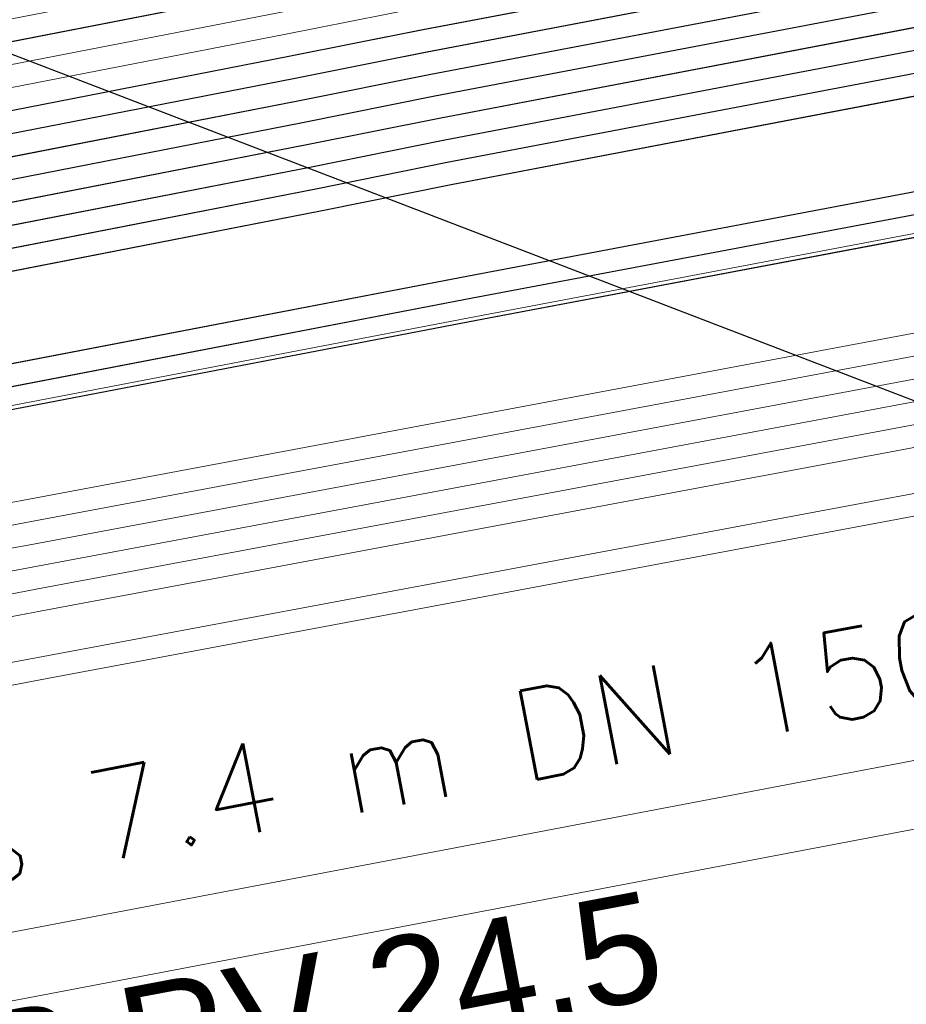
# Model space of a CAD drawing. Header units: metres. Extents: x -502 to 161, y -108 to 174.
# Tile 347 of 656: x -151.29 to -149.32, y -34.17 to -31.98. Entities that reach past the tile are written whole.
import ezdxf

# ---------------------------------------------------------------- set-up
doc = ezdxf.new("R2010")
doc.units = ezdxf.units.M
doc.header["$LTSCALE"] = 0.1
for name, color, linetype in [('BRI31-005.05-5p02-Koordinierung Lageplan 4. BA ZOB West 2022-06-15', 7, 'Continuous'), ('BRI31-005.06-5f07-Koordinierung Lageplan 4. BA ZOB Fernbusbahnh', 7, 'Continuous'), ('BRI32-005.02-5f05-Koordinierung Schemaplan 4 BA ZOB Teilbereich', 7, 'Continuous'), ('BRI32-005.03-5f06-Koordinierung Schemaplan 4 BA ZOB Teilbereich 2 Ost - Bahnhofsallee 2023-01-21', 7, 'Continuous')]:
    doc.layers.add(name, color=color, linetype=linetype)
doc.styles.add('Arial', font='arial.ttf')
doc.styles.add('Txt', font='txt_____.ttf')

msp = doc.modelspace()

# ---------------------------------------------------------------- linework, layer by layer
at = {"layer": 'BRI31-005.05-5p02-Koordinierung Lageplan 4. BA ZOB West 2022-06-15', "color": 1, "linetype": 'Continuous', "lineweight": 25, "true_color": 0xff0000, "transparency": 33554687}
msp.add_line((-147.7841, -33.414), (-152.1884, -31.7222), dxfattribs=at)
at = {"layer": 'BRI31-005.05-5p02-Koordinierung Lageplan 4. BA ZOB West 2022-06-15', "color": 250, "linetype": 'Continuous', "lineweight": 25, "true_color": 0x333333, "transparency": 33554687, "flags": 128}
for points in [[(-179.1357, -29.7394), (-178.2047, -29.9074), (-176.5237, -30.3244), (-174.8367, -30.8434), (-162.8247, -32.5154), (-157.1227, -33.4214), (-150.6707, -32.1644), (-150.3757, -32.1054), (-126.7397, -27.5954), (-121.8107, -26.6854), (-104.5117, -23.3154), (-93.6067, -21.1744), (-88.8337, -20.4444), (-81.6527, -19.0944), (-75.3827, -18.1294), (-69.6317, -17.1894), (-64.2647, -16.2324), (-63.2977, -15.6984), (-62.6077, -15.0894), (-62.1947, -14.8414), (-59.6597, -14.3864), (-59.3767, -14.3364), (-55.6447, -13.7064)], [(-55.6367, -13.7554), (-59.3687, -14.3854), (-59.6507, -14.4354), (-62.1767, -14.8894), (-62.5777, -15.1304), (-63.2687, -15.7394), (-64.2477, -16.2804), (-69.6237, -17.2384), (-75.3737, -18.1784), (-81.6437, -19.1434), (-88.8257, -20.4934), (-93.5977, -21.2234), (-104.5017, -23.3644), (-121.8007, -26.7344), (-126.7307, -27.6444), (-150.3667, -32.1544), (-150.6607, -32.2134), (-157.1217, -33.4724), (-162.8317, -32.5644), (-174.8437, -30.8934), (-176.5357, -30.3734), (-178.2147, -29.9564), (-179.1357, -29.7904)], [(-55.6287, -13.8044), (-59.3607, -14.4344), (-59.6427, -14.4844), (-62.1587, -14.9374), (-62.5477, -15.1714), (-63.2397, -15.7804), (-64.2307, -16.3284), (-69.6157, -17.2874), (-75.3647, -18.2274), (-81.6347, -19.1924), (-88.8177, -20.5424), (-93.5887, -21.2724), (-104.4917, -23.4134), (-121.7907, -26.7834), (-126.7217, -27.6934), (-150.3577, -32.2034), (-150.6507, -32.2624), (-157.1207, -33.5234), (-162.8387, -32.6134), (-174.8507, -30.9434), (-176.5477, -30.4224), (-178.2247, -30.0054), (-179.1357, -29.8414)], [(-55.6207, -13.8534), (-59.3527, -14.4834), (-59.6277, -14.5324), (-62.1407, -14.9854), (-62.5177, -15.2124), (-63.2107, -15.8214), (-64.2137, -16.3764), (-69.6077, -17.3364), (-75.3557, -18.2764), (-81.6257, -19.2414), (-88.8097, -20.5914), (-93.5797, -21.3214), (-104.4817, -23.4624), (-121.7807, -26.8324), (-126.7127, -27.7424), (-150.3487, -32.2524), (-150.6407, -32.3114), (-157.1197, -33.5744), (-162.8457, -32.6624), (-174.8577, -30.9934), (-176.5597, -30.4714), (-178.2347, -30.0544), (-179.1357, -29.8924)], [(-55.6127, -13.9024), (-59.3447, -14.5324), (-59.6247, -14.5824), (-62.1227, -15.0334), (-62.4877, -15.2534), (-63.1817, -15.8624), (-64.1967, -16.4244), (-69.5997, -17.3854), (-75.3467, -18.3254), (-81.6167, -19.2904), (-88.8017, -20.6404), (-93.5707, -21.3704), (-104.4717, -23.5114), (-121.7707, -26.8814), (-126.7037, -27.7914), (-150.3397, -32.3014), (-150.6307, -32.3604), (-157.1187, -33.6254), (-162.8527, -32.7114), (-174.8647, -31.0434), (-176.5717, -30.5204), (-178.2447, -30.1034), (-179.1357, -29.9434)], [(-55.6047, -13.9514), (-59.3367, -14.5814), (-62.1047, -15.0814), (-62.4577, -15.2944), (-63.1527, -15.9034), (-64.1797, -16.4724), (-69.5917, -17.4344), (-75.3377, -18.3744), (-81.6077, -19.3394), (-88.7937, -20.6894), (-93.5617, -21.4194), (-104.4617, -23.5604), (-121.7607, -26.9304), (-126.6947, -27.8404), (-150.3307, -32.3504), (-150.6207, -32.4094), (-157.1177, -33.6764), (-162.8597, -32.7604), (-174.8717, -31.0934), (-176.5837, -30.5694), (-178.2547, -30.1524), (-179.1357, -29.9944)], [(-56.5667, -14.3244), (-56.9487, -14.6244), (-57.8377, -15.3484), (-58.3257, -15.4954), (-59.9937, -15.7044), (-61.6697, -15.9144), (-63.7887, -16.4534), (-69.5837, -17.4834), (-75.3287, -18.4234), (-81.5687, -19.5644), (-84.6457, -20.1594), (-93.6297, -21.6994), (-104.3877, -23.8594), (-121.7187, -27.1554), (-122.6217, -27.3224), (-126.1537, -27.9814), (-137.6357, -30.1594), (-150.2927, -32.5534), (-151.8867, -32.8594), (-157.0417, -33.8394), (-163.2567, -32.9244), (-174.3647, -31.3244), (-178.3997, -30.6854)], [(-56.5467, -14.3734), (-56.9177, -14.6634), (-57.8137, -15.3934), (-58.3107, -15.5434), (-58.9957, -15.6304), (-59.9877, -15.7544), (-61.6607, -15.9634), (-63.7777, -16.5024), (-69.5757, -17.5324), (-75.3197, -18.4724), (-81.5597, -19.6134), (-84.6367, -20.2084), (-93.6207, -21.7484), (-104.3777, -23.9084), (-121.7097, -27.2044), (-122.6127, -27.3714), (-126.1447, -28.0304), (-137.6267, -30.2084), (-150.2837, -32.6024), (-151.8777, -32.9084), (-157.0407, -33.8904), (-163.2637, -32.9734), (-174.3717, -31.3734), (-178.4067, -30.7344)], [(-56.5277, -14.4214), (-56.8867, -14.7024), (-57.7897, -15.4384), (-58.2967, -15.5914), (-58.9897, -15.6804), (-59.9817, -15.8044), (-61.6517, -16.0124), (-63.7667, -16.5514), (-69.5677, -17.5814), (-75.3107, -18.5214), (-81.5507, -19.6624), (-84.6277, -20.2574), (-93.6117, -21.7974), (-104.3677, -23.9574), (-121.7007, -27.2534), (-122.6037, -27.4204), (-126.1357, -28.0794), (-137.6177, -30.2574), (-150.2747, -32.6514), (-151.8687, -32.9574), (-154.1107, -33.3844)], [(-62.5057, -14.9114), (-62.7017, -15.0274), (-63.4007, -15.5204), (-64.2987, -16.1364), (-69.6477, -17.0914), (-75.4007, -18.0314), (-81.6707, -18.9964), (-88.8497, -20.3464), (-93.6247, -21.0764), (-104.5317, -23.2174), (-121.8307, -26.5874), (-126.7577, -27.4974), (-150.3937, -32.0074), (-150.6907, -32.0664), (-157.1247, -33.3194), (-162.8107, -32.4174), (-174.8227, -30.7434), (-176.4997, -30.2264), (-178.1847, -29.8094), (-179.1357, -29.6374)], [(-62.4797, -14.9544), (-62.6747, -15.0694), (-63.3727, -15.5614), (-64.2817, -16.1844), (-69.6397, -17.1404), (-75.3917, -18.0804), (-81.6617, -19.0454), (-88.8417, -20.3954), (-93.6157, -21.1254), (-104.5217, -23.2664), (-121.8207, -26.6364), (-126.7487, -27.5464), (-150.3847, -32.0564), (-150.6807, -32.1154), (-157.1237, -33.3704), (-162.8177, -32.4664), (-174.8297, -30.7934), (-176.5117, -30.2754), (-178.1947, -29.8584), (-179.1357, -29.6884)], [(-93.6587, -20.8804), (-98.9347, -21.7804), (-104.5627, -23.0704), (-121.8607, -26.4404), (-126.7847, -27.3504), (-150.4207, -31.8604), (-150.7207, -31.9194), (-157.1277, -33.1664), (-162.7897, -32.2704), (-174.8017, -30.5934), (-178.1747, -29.7604), (-179.1357, -29.5864)]]:
    msp.add_lwpolyline(points, dxfattribs=at)
at = {"layer": 'BRI31-005.05-5p02-Koordinierung Lageplan 4. BA ZOB West 2022-06-15', "color": 7, "linetype": 'Continuous', "lineweight": 13, "transparency": 33554687, "flags": 128}
for points in [[(-61.4667, -16.5364), (-61.8967, -16.5874), (-64.8047, -17.0724), (-67.0677, -17.3534), (-81.2107, -19.8354), (-82.4137, -20.0454), (-83.9977, -20.3754), (-88.8717, -21.3944), (-93.5607, -22.0544), (-96.7847, -22.7254), (-98.7487, -23.1054), (-104.2927, -24.2564), (-104.8637, -24.3634), (-122.5617, -27.6464), (-126.0927, -28.3114), (-137.5747, -30.4814), (-151.2867, -33.0514), (-152.1117, -33.2054), (-156.9627, -34.1054), (-163.4867, -33.2114), (-174.4007, -31.5814), (-178.4277, -30.8814)], [(-61.4607, -16.5864), (-61.8897, -16.6374), (-64.7977, -17.1214), (-67.0607, -17.4024), (-81.2017, -19.8844), (-82.4047, -20.0944), (-83.9877, -20.4244), (-88.8627, -21.4434), (-93.5517, -22.1034), (-96.7747, -22.7744), (-98.7387, -23.1544), (-104.2827, -24.3054), (-104.8547, -24.4124), (-122.5527, -27.6954), (-126.0837, -28.3604), (-137.5657, -30.5304), (-151.2777, -33.1004), (-152.1027, -33.2544), (-156.9617, -34.1564), (-163.4937, -33.2604), (-174.4077, -31.6304), (-178.4347, -30.9304)], [(-178.4417, -30.9794), (-174.4147, -31.6794), (-163.5007, -33.3094), (-156.9607, -34.2074), (-152.0937, -33.3034), (-151.2687, -33.1494), (-137.5567, -30.5794), (-126.0747, -28.4094), (-122.5437, -27.7444), (-104.8457, -24.4614), (-104.2727, -24.3544), (-98.7287, -23.2034), (-96.7647, -22.8234), (-93.5427, -22.1524), (-88.8537, -21.4924), (-83.9777, -20.4734), (-82.3957, -20.1434), (-81.1927, -19.9334), (-67.0537, -17.4514), (-64.7907, -17.1704), (-61.8827, -16.6874), (-61.4547, -16.6364)], [(-61.4487, -16.6864), (-61.8757, -16.7374), (-64.7837, -17.2194), (-67.0467, -17.5004), (-81.1837, -19.9824), (-82.3867, -20.1924), (-83.9677, -20.5224), (-88.8447, -21.5414), (-93.5337, -22.2014), (-96.7547, -22.8724), (-98.7187, -23.2524), (-104.2627, -24.4034), (-104.8367, -24.5104), (-122.5347, -27.7934), (-126.0657, -28.4584), (-137.5477, -30.6284), (-151.2597, -33.1984), (-152.0847, -33.3524), (-156.9597, -34.2584), (-163.5077, -33.3584), (-174.4217, -31.7284), (-178.4487, -31.0284)], [(-178.4557, -31.0774), (-174.4287, -31.7774), (-163.5147, -33.4074), (-156.9587, -34.3094), (-152.0757, -33.4014), (-151.2507, -33.2474), (-137.5387, -30.6774), (-126.0567, -28.5074), (-122.5257, -27.8424), (-104.8277, -24.5594), (-104.2527, -24.4524), (-98.7087, -23.3014), (-96.7447, -22.9214), (-93.5247, -22.2504), (-88.8357, -21.5904), (-83.9577, -20.5714), (-82.3777, -20.2414), (-81.1747, -20.0314), (-67.0397, -17.5494), (-64.7767, -17.2684), (-61.8687, -16.7874), (-61.4427, -16.7364)], [(-178.4627, -31.1264), (-174.4357, -31.8264), (-163.5217, -33.4564), (-156.9577, -34.3604), (-152.0667, -33.4504), (-151.2417, -33.2964), (-137.5297, -30.7264), (-126.0477, -28.5564), (-122.5167, -27.8914), (-104.8187, -24.6084), (-104.2427, -24.5014), (-98.6987, -23.3504), (-96.7347, -22.9704), (-93.5157, -22.2994), (-88.8267, -21.6394), (-83.9477, -20.6204), (-82.3687, -20.2904), (-81.1657, -20.0804), (-67.0327, -17.5984), (-64.7697, -17.3174), (-61.8617, -16.8374), (-61.4367, -16.7864)], [(-96.7147, -23.0684), (-98.6787, -23.4484), (-104.2227, -24.5994), (-104.8007, -24.7064), (-122.4987, -27.9894), (-126.0287, -28.6544), (-137.5117, -30.8244), (-151.2237, -33.3944), (-152.0487, -33.5484), (-156.9557, -34.4624), (-163.5357, -33.5544), (-174.4497, -31.9244), (-178.4697, -31.1754)], [(-96.7047, -23.1184), (-98.6687, -23.4984), (-104.2127, -24.6474), (-104.7917, -24.7554), (-122.4897, -28.0384), (-126.0197, -28.7034), (-137.5027, -30.8734), (-151.2147, -33.4434), (-152.0397, -33.5974), (-156.9547, -34.5134), (-163.5427, -33.6034), (-174.4567, -31.9734), (-178.4767, -31.2244)]]:
    msp.add_lwpolyline(points, dxfattribs=at)
at = {"layer": 'BRI31-005.05-5p02-Koordinierung Lageplan 4. BA ZOB West 2022-06-15', "color": 251, "linetype": 'Continuous', "lineweight": 13, "true_color": 0x5b5b5b, "transparency": 33554687, "flags": 128}
for points in [[(-93.6507, -20.9294), (-98.8777, -21.8214), (-104.5517, -23.1194), (-121.8507, -26.4894), (-126.7757, -27.3994), (-150.4117, -31.9094), (-150.7107, -31.9684), (-157.1267, -33.2174), (-162.7967, -32.3194), (-174.8087, -30.6434), (-176.5547, -29.7624), (-176.4667, -28.8414), (-176.3907, -28.5144)], [(-93.6427, -20.9784), (-98.9147, -21.8784), (-104.5407, -23.1684), (-121.8407, -26.5384), (-126.7667, -27.4484), (-150.4027, -31.9584), (-150.7007, -32.0174), (-157.1257, -33.2684), (-162.8037, -32.3684), (-174.8157, -30.6934), (-176.6607, -29.8214), (-176.5657, -28.8254), (-176.4877, -28.4914)]]:
    msp.add_lwpolyline(points, dxfattribs=at)
at = {"layer": 'BRI31-005.05-5p02-Koordinierung Lageplan 4. BA ZOB West 2022-06-15', "color": 35, "linetype": 'Continuous', "lineweight": 13, "true_color": 0x99724c, "transparency": 33554687, "flags": 128}
msp.add_lwpolyline([(-93.6127, -21.7884), (-104.3697, -23.9484), (-121.7017, -27.2444), (-122.6047, -27.4114), (-126.1367, -28.0704), (-137.6187, -30.2484), (-150.2757, -32.6424), (-151.8707, -32.9484), (-154.1167, -33.3754), (-154.2567, -33.5434), (-154.3317, -33.7634), (-154.1997, -34.4534), (-153.5657, -37.8804), (-153.2087, -40.8104), (-153.0367, -41.2454), (-151.5157, -44.7774), (-150.4287, -47.2014), (-149.9687, -47.5874), (-147.5347, -48.6044)], dxfattribs=at)
at = {"layer": 'BRI31-005.05-5p02-Koordinierung Lageplan 4. BA ZOB West 2022-06-15', "color": 116, "linetype": 'Continuous', "lineweight": 13, "true_color": 0x007f3f, "transparency": 33554687, "flags": 128}
for points in [[(-126.7577, -27.4974), (-150.3927, -32.0074), (-150.6917, -32.0664), (-157.1247, -33.3194), (-162.8117, -32.4184), (-174.8387, -30.7404), (-176.6607, -29.8214), (-176.5657, -28.8254), (-176.4877, -28.4914), (-176.2937, -28.5374), (-176.3677, -28.8574), (-176.4487, -29.7034), (-174.7787, -30.5464), (-162.7817, -32.2204), (-157.1287, -33.1154), (-150.7297, -31.8704), (-150.4307, -31.8114), (-126.7937, -27.3014)], [(-126.7487, -27.5464), (-150.3837, -32.0564), (-150.6817, -32.1154), (-157.1237, -33.3704), (-162.8187, -32.4674), (-174.8447, -30.7904), (-176.7667, -29.8814), (-176.6647, -28.8094), (-176.5847, -28.4684), (-176.3907, -28.5144), (-176.4667, -28.8414), (-176.5547, -29.7614), (-174.7867, -30.5964), (-162.7887, -32.2694), (-157.1277, -33.1664), (-150.7197, -31.9194), (-150.4217, -31.8604), (-126.7847, -27.3504)]]:
    msp.add_lwpolyline(points, dxfattribs=at)
at = {"layer": 'BRI31-005.05-5p02-Koordinierung Lageplan 4. BA ZOB West 2022-06-15', "color": 1, "linetype": 'Continuous', "lineweight": 18, "true_color": 0xff0000, "transparency": 33554687, "flags": 128}
msp.add_lwpolyline([(-155.0051, -34.8647), (-147.7701, -33.4877), (-147.7981, -33.3403), (-155.0331, -34.7173)], dxfattribs=at)
at = {"layer": 'BRI31-005.06-5f07-Koordinierung Lageplan 4. BA ZOB Fernbusbahnh', "color": 250, "linetype": 'Continuous', "lineweight": 20, "true_color": 0x333333, "transparency": 33554687, "flags": 128}
for points in [[(-179.1357, -29.7394), (-178.2047, -29.9074), (-176.5237, -30.3244), (-174.8367, -30.8434), (-162.8247, -32.5154), (-157.1227, -33.4214), (-150.6707, -32.1644), (-150.3757, -32.1054), (-126.7397, -27.5954), (-121.8107, -26.6854), (-104.5117, -23.3154), (-93.6067, -21.1744), (-88.8337, -20.4444), (-81.6527, -19.0944), (-75.3827, -18.1294), (-69.6317, -17.1894), (-64.2647, -16.2324), (-63.2977, -15.6984), (-62.6077, -15.0894), (-62.1947, -14.8414), (-59.6597, -14.3864), (-59.3767, -14.3364), (-55.6447, -13.7064)], [(-55.6367, -13.7554), (-59.3687, -14.3854), (-59.6507, -14.4354), (-62.1767, -14.8894), (-62.5777, -15.1304), (-63.2687, -15.7394), (-64.2477, -16.2804), (-69.6237, -17.2384), (-75.3737, -18.1784), (-81.6437, -19.1434), (-88.8257, -20.4934), (-93.5977, -21.2234), (-104.5017, -23.3644), (-121.8007, -26.7344), (-126.7307, -27.6444), (-150.3667, -32.1544), (-150.6607, -32.2134), (-157.1217, -33.4724), (-162.8317, -32.5644), (-174.8437, -30.8934), (-176.5357, -30.3734), (-178.2147, -29.9564), (-179.1357, -29.7904)], [(-55.6287, -13.8044), (-59.3607, -14.4344), (-59.6427, -14.4844), (-62.1587, -14.9374), (-62.5477, -15.1714), (-63.2397, -15.7804), (-64.2307, -16.3284), (-69.6157, -17.2874), (-75.3647, -18.2274), (-81.6347, -19.1924), (-88.8177, -20.5424), (-93.5887, -21.2724), (-104.4917, -23.4134), (-121.7907, -26.7834), (-126.7217, -27.6934), (-150.3577, -32.2034), (-150.6507, -32.2624), (-157.1207, -33.5234), (-162.8387, -32.6134), (-174.8507, -30.9434), (-176.5477, -30.4224), (-178.2247, -30.0054), (-179.1357, -29.8414)], [(-55.6207, -13.8534), (-59.3527, -14.4834), (-59.6277, -14.5324), (-62.1407, -14.9854), (-62.5177, -15.2124), (-63.2107, -15.8214), (-64.2137, -16.3764), (-69.6077, -17.3364), (-75.3557, -18.2764), (-81.6257, -19.2414), (-88.8097, -20.5914), (-93.5797, -21.3214), (-104.4817, -23.4624), (-121.7807, -26.8324), (-126.7127, -27.7424), (-150.3487, -32.2524), (-150.6407, -32.3114), (-157.1197, -33.5744), (-162.8457, -32.6624), (-174.8577, -30.9934), (-176.5597, -30.4714), (-178.2347, -30.0544), (-179.1357, -29.8924)], [(-55.6127, -13.9024), (-59.3447, -14.5324), (-59.6247, -14.5824), (-62.1227, -15.0334), (-62.4877, -15.2534), (-63.1817, -15.8624), (-64.1967, -16.4244), (-69.5997, -17.3854), (-75.3467, -18.3254), (-81.6167, -19.2904), (-88.8017, -20.6404), (-93.5707, -21.3704), (-104.4717, -23.5114), (-121.7707, -26.8814), (-126.7037, -27.7914), (-150.3397, -32.3014), (-150.6307, -32.3604), (-157.1187, -33.6254), (-162.8527, -32.7114), (-174.8647, -31.0434), (-176.5717, -30.5204), (-178.2447, -30.1034), (-179.1357, -29.9434)], [(-55.6047, -13.9514), (-59.3367, -14.5814), (-62.1047, -15.0814), (-62.4577, -15.2944), (-63.1527, -15.9034), (-64.1797, -16.4724), (-69.5917, -17.4344), (-75.3377, -18.3744), (-81.6077, -19.3394), (-88.7937, -20.6894), (-93.5617, -21.4194), (-104.4617, -23.5604), (-121.7607, -26.9304), (-126.6947, -27.8404), (-150.3307, -32.3504), (-150.6207, -32.4094), (-157.1177, -33.6764), (-162.8597, -32.7604), (-174.8717, -31.0934), (-176.5837, -30.5694), (-178.2547, -30.1524), (-179.1357, -29.9944)], [(-56.5667, -14.3244), (-56.9487, -14.6244), (-57.8377, -15.3484), (-58.3257, -15.4954), (-59.9937, -15.7044), (-61.6697, -15.9144), (-63.7887, -16.4534), (-69.5837, -17.4834), (-75.3287, -18.4234), (-81.5687, -19.5644), (-84.6457, -20.1594), (-93.6297, -21.6994), (-104.3877, -23.8594), (-121.7187, -27.1554), (-122.6217, -27.3224), (-126.1537, -27.9814), (-137.6357, -30.1594), (-150.2927, -32.5534), (-151.8867, -32.8594), (-157.0417, -33.8394), (-163.2567, -32.9244), (-174.3647, -31.3244), (-178.3997, -30.6854)], [(-56.5467, -14.3734), (-56.9177, -14.6634), (-57.8137, -15.3934), (-58.3107, -15.5434), (-58.9957, -15.6304), (-59.9877, -15.7544), (-61.6607, -15.9634), (-63.7777, -16.5024), (-69.5757, -17.5324), (-75.3197, -18.4724), (-81.5597, -19.6134), (-84.6367, -20.2084), (-93.6207, -21.7484), (-104.3777, -23.9084), (-121.7097, -27.2044), (-122.6127, -27.3714), (-126.1447, -28.0304), (-137.6267, -30.2084), (-150.2837, -32.6024), (-151.8777, -32.9084), (-157.0407, -33.8904), (-163.2637, -32.9734), (-174.3717, -31.3734), (-178.4067, -30.7344)], [(-62.5057, -14.9114), (-62.7017, -15.0274), (-63.4007, -15.5204), (-64.2987, -16.1364), (-69.6477, -17.0914), (-75.4007, -18.0314), (-81.6707, -18.9964), (-88.8497, -20.3464), (-93.6247, -21.0764), (-104.5317, -23.2174), (-121.8307, -26.5874), (-126.7577, -27.4974), (-150.3937, -32.0074), (-150.6907, -32.0664), (-157.1247, -33.3194), (-162.8107, -32.4174), (-174.8227, -30.7434), (-176.4997, -30.2264), (-178.1847, -29.8094), (-179.1357, -29.6374)], [(-62.4797, -14.9544), (-62.6747, -15.0694), (-63.3727, -15.5614), (-64.2817, -16.1844), (-69.6397, -17.1404), (-75.3917, -18.0804), (-81.6617, -19.0454), (-88.8417, -20.3954), (-93.6157, -21.1254), (-104.5217, -23.2664), (-121.8207, -26.6364), (-126.7487, -27.5464), (-150.3847, -32.0564), (-150.6807, -32.1154), (-157.1237, -33.3704), (-162.8177, -32.4664), (-174.8297, -30.7934), (-176.5117, -30.2754), (-178.1947, -29.8584), (-179.1357, -29.6884)], [(-93.6587, -20.8804), (-98.9347, -21.7804), (-104.5627, -23.0704), (-121.8607, -26.4404), (-126.7847, -27.3504), (-150.4207, -31.8604), (-150.7207, -31.9194), (-157.1277, -33.1664), (-162.7897, -32.2704), (-174.8017, -30.5934), (-178.1747, -29.7604), (-179.1357, -29.5864)]]:
    msp.add_lwpolyline(points, dxfattribs=at)
at = {"layer": 'BRI31-005.06-5f07-Koordinierung Lageplan 4. BA ZOB Fernbusbahnh', "color": 7, "linetype": 'Continuous', "lineweight": 9, "transparency": 33554687, "flags": 128}
for points in [[(-61.4667, -16.5364), (-61.8967, -16.5874), (-64.8047, -17.0724), (-67.0677, -17.3534), (-81.2107, -19.8354), (-82.4137, -20.0454), (-83.9977, -20.3754), (-88.8717, -21.3944), (-93.5607, -22.0544), (-96.7847, -22.7254), (-98.7487, -23.1054), (-104.2927, -24.2564), (-104.8637, -24.3634), (-122.5617, -27.6464), (-126.0927, -28.3114), (-137.5747, -30.4814), (-151.2867, -33.0514), (-152.1117, -33.2054), (-156.9627, -34.1054), (-163.4867, -33.2114), (-174.4007, -31.5814), (-178.4277, -30.8814)], [(-61.4607, -16.5864), (-61.8897, -16.6374), (-64.7977, -17.1214), (-67.0607, -17.4024), (-81.2017, -19.8844), (-82.4047, -20.0944), (-83.9877, -20.4244), (-88.8627, -21.4434), (-93.5517, -22.1034), (-96.7747, -22.7744), (-98.7387, -23.1544), (-104.2827, -24.3054), (-104.8547, -24.4124), (-122.5527, -27.6954), (-126.0837, -28.3604), (-137.5657, -30.5304), (-151.2777, -33.1004), (-152.1027, -33.2544), (-156.9617, -34.1564), (-163.4937, -33.2604), (-174.4077, -31.6304), (-178.4347, -30.9304)], [(-178.4417, -30.9794), (-174.4147, -31.6794), (-163.5007, -33.3094), (-156.9607, -34.2074), (-152.0937, -33.3034), (-151.2687, -33.1494), (-137.5567, -30.5794), (-126.0747, -28.4094), (-122.5437, -27.7444), (-104.8457, -24.4614), (-104.2727, -24.3544), (-98.7287, -23.2034), (-96.7647, -22.8234), (-93.5427, -22.1524), (-88.8537, -21.4924), (-83.9777, -20.4734), (-82.3957, -20.1434), (-81.1927, -19.9334), (-67.0537, -17.4514), (-64.7907, -17.1704), (-61.8827, -16.6874), (-61.4547, -16.6364)], [(-61.4487, -16.6864), (-61.8757, -16.7374), (-64.7837, -17.2194), (-67.0467, -17.5004), (-81.1837, -19.9824), (-82.3867, -20.1924), (-83.9677, -20.5224), (-88.8447, -21.5414), (-93.5337, -22.2014), (-96.7547, -22.8724), (-98.7187, -23.2524), (-104.2627, -24.4034), (-104.8367, -24.5104), (-122.5347, -27.7934), (-126.0657, -28.4584), (-137.5477, -30.6284), (-151.2597, -33.1984), (-152.0847, -33.3524), (-156.9597, -34.2584), (-163.5077, -33.3584), (-174.4217, -31.7284), (-178.4487, -31.0284)], [(-178.4557, -31.0774), (-174.4287, -31.7774), (-163.5147, -33.4074), (-156.9587, -34.3094), (-152.0757, -33.4014), (-151.2507, -33.2474), (-137.5387, -30.6774), (-126.0567, -28.5074), (-122.5257, -27.8424), (-104.8277, -24.5594), (-104.2527, -24.4524), (-98.7087, -23.3014), (-96.7447, -22.9214), (-93.5247, -22.2504), (-88.8357, -21.5904), (-83.9577, -20.5714), (-82.3777, -20.2414), (-81.1747, -20.0314), (-67.0397, -17.5494), (-64.7767, -17.2684), (-61.8687, -16.7874), (-61.4427, -16.7364)], [(-178.4627, -31.1264), (-174.4357, -31.8264), (-163.5217, -33.4564), (-156.9577, -34.3604), (-152.0667, -33.4504), (-151.2417, -33.2964), (-137.5297, -30.7264), (-126.0477, -28.5564), (-122.5167, -27.8914), (-104.8187, -24.6084), (-104.2427, -24.5014), (-98.6987, -23.3504), (-96.7347, -22.9704), (-93.5157, -22.2994), (-88.8267, -21.6394), (-83.9477, -20.6204), (-82.3687, -20.2904), (-81.1657, -20.0804), (-67.0327, -17.5984), (-64.7697, -17.3174), (-61.8617, -16.8374), (-61.4367, -16.7864)], [(-96.7147, -23.0684), (-98.6787, -23.4484), (-104.2227, -24.5994), (-104.8007, -24.7064), (-122.4987, -27.9894), (-126.0287, -28.6544), (-137.5117, -30.8244), (-151.2237, -33.3944), (-152.0487, -33.5484), (-156.9557, -34.4624), (-163.5357, -33.5544), (-174.4497, -31.9244), (-178.4697, -31.1754)], [(-96.7047, -23.1184), (-98.6687, -23.4984), (-104.2127, -24.6474), (-104.7917, -24.7554), (-122.4897, -28.0384), (-126.0197, -28.7034), (-137.5027, -30.8734), (-151.2147, -33.4434), (-152.0397, -33.5974), (-156.9547, -34.5134), (-163.5427, -33.6034), (-174.4567, -31.9734), (-178.4767, -31.2244)]]:
    msp.add_lwpolyline(points, dxfattribs=at)
at = {"layer": 'BRI32-005.02-5f05-Koordinierung Schemaplan 4 BA ZOB Teilbereich', "color": 250, "linetype": 'Continuous', "lineweight": 25, "true_color": 0x333333, "transparency": 33554687, "flags": 128}
for points in [[(-179.1357, -29.7394), (-178.2047, -29.9074), (-176.5237, -30.3244), (-174.8367, -30.8434), (-162.8247, -32.5154), (-157.1227, -33.4214), (-150.6707, -32.1644), (-150.3757, -32.1054), (-126.7397, -27.5954), (-121.8107, -26.6854), (-104.5117, -23.3154), (-93.6067, -21.1744), (-88.8337, -20.4444), (-81.6527, -19.0944), (-75.3827, -18.1294), (-69.6317, -17.1894), (-64.2647, -16.2324), (-63.2977, -15.6984), (-62.6077, -15.0894), (-62.1947, -14.8414), (-59.6597, -14.3864), (-59.3767, -14.3364), (-55.6447, -13.7064)], [(-55.6367, -13.7554), (-59.3687, -14.3854), (-59.6507, -14.4354), (-62.1767, -14.8894), (-62.5777, -15.1304), (-63.2687, -15.7394), (-64.2477, -16.2804), (-69.6237, -17.2384), (-75.3737, -18.1784), (-81.6437, -19.1434), (-88.8257, -20.4934), (-93.5977, -21.2234), (-104.5017, -23.3644), (-121.8007, -26.7344), (-126.7307, -27.6444), (-150.3667, -32.1544), (-150.6607, -32.2134), (-157.1217, -33.4724), (-162.8317, -32.5644), (-174.8437, -30.8934), (-176.5357, -30.3734), (-178.2147, -29.9564), (-179.1357, -29.7904)], [(-55.6287, -13.8044), (-59.3607, -14.4344), (-59.6427, -14.4844), (-62.1587, -14.9374), (-62.5477, -15.1714), (-63.2397, -15.7804), (-64.2307, -16.3284), (-69.6157, -17.2874), (-75.3647, -18.2274), (-81.6347, -19.1924), (-88.8177, -20.5424), (-93.5887, -21.2724), (-104.4917, -23.4134), (-121.7907, -26.7834), (-126.7217, -27.6934), (-150.3577, -32.2034), (-150.6507, -32.2624), (-157.1207, -33.5234), (-162.8387, -32.6134), (-174.8507, -30.9434), (-176.5477, -30.4224), (-178.2247, -30.0054), (-179.1357, -29.8414)], [(-55.6207, -13.8534), (-59.3527, -14.4834), (-59.6277, -14.5324), (-62.1407, -14.9854), (-62.5177, -15.2124), (-63.2107, -15.8214), (-64.2137, -16.3764), (-69.6077, -17.3364), (-75.3557, -18.2764), (-81.6257, -19.2414), (-88.8097, -20.5914), (-93.5797, -21.3214), (-104.4817, -23.4624), (-121.7807, -26.8324), (-126.7127, -27.7424), (-150.3487, -32.2524), (-150.6407, -32.3114), (-157.1197, -33.5744), (-162.8457, -32.6624), (-174.8577, -30.9934), (-176.5597, -30.4714), (-178.2347, -30.0544), (-179.1357, -29.8924)], [(-55.6127, -13.9024), (-59.3447, -14.5324), (-59.6247, -14.5824), (-62.1227, -15.0334), (-62.4877, -15.2534), (-63.1817, -15.8624), (-64.1967, -16.4244), (-69.5997, -17.3854), (-75.3467, -18.3254), (-81.6167, -19.2904), (-88.8017, -20.6404), (-93.5707, -21.3704), (-104.4717, -23.5114), (-121.7707, -26.8814), (-126.7037, -27.7914), (-150.3397, -32.3014), (-150.6307, -32.3604), (-157.1187, -33.6254), (-162.8527, -32.7114), (-174.8647, -31.0434), (-176.5717, -30.5204), (-178.2447, -30.1034), (-179.1357, -29.9434)], [(-55.6047, -13.9514), (-59.3367, -14.5814), (-62.1047, -15.0814), (-62.4577, -15.2944), (-63.1527, -15.9034), (-64.1797, -16.4724), (-69.5917, -17.4344), (-75.3377, -18.3744), (-81.6077, -19.3394), (-88.7937, -20.6894), (-93.5617, -21.4194), (-104.4617, -23.5604), (-121.7607, -26.9304), (-126.6947, -27.8404), (-150.3307, -32.3504), (-150.6207, -32.4094), (-157.1177, -33.6764), (-162.8597, -32.7604), (-174.8717, -31.0934), (-176.5837, -30.5694), (-178.2547, -30.1524), (-179.1357, -29.9944)], [(-56.5667, -14.3244), (-56.9487, -14.6244), (-57.8377, -15.3484), (-58.3257, -15.4954), (-59.9937, -15.7044), (-61.6697, -15.9144), (-63.7887, -16.4534), (-69.5837, -17.4834), (-75.3287, -18.4234), (-81.5687, -19.5644), (-84.6457, -20.1594), (-93.6297, -21.6994), (-104.3877, -23.8594), (-121.7187, -27.1554), (-122.6217, -27.3224), (-126.1537, -27.9814), (-137.6357, -30.1594), (-150.2927, -32.5534), (-151.8867, -32.8594), (-157.0417, -33.8394), (-163.2567, -32.9244), (-174.3647, -31.3244), (-178.3997, -30.6854)], [(-56.5467, -14.3734), (-56.9177, -14.6634), (-57.8137, -15.3934), (-58.3107, -15.5434), (-58.9957, -15.6304), (-59.9877, -15.7544), (-61.6607, -15.9634), (-63.7777, -16.5024), (-69.5757, -17.5324), (-75.3197, -18.4724), (-81.5597, -19.6134), (-84.6367, -20.2084), (-93.6207, -21.7484), (-104.3777, -23.9084), (-121.7097, -27.2044), (-122.6127, -27.3714), (-126.1447, -28.0304), (-137.6267, -30.2084), (-150.2837, -32.6024), (-151.8777, -32.9084), (-157.0407, -33.8904), (-163.2637, -32.9734), (-174.3717, -31.3734), (-178.4067, -30.7344)], [(-56.5277, -14.4214), (-56.8867, -14.7024), (-57.7897, -15.4384), (-58.2967, -15.5914), (-58.9897, -15.6804), (-59.9817, -15.8044), (-61.6517, -16.0124), (-63.7667, -16.5514), (-69.5677, -17.5814), (-75.3107, -18.5214), (-81.5507, -19.6624), (-84.6277, -20.2574), (-93.6117, -21.7974), (-104.3677, -23.9574), (-121.7007, -27.2534), (-122.6037, -27.4204), (-126.1357, -28.0794), (-137.6177, -30.2574), (-150.2747, -32.6514), (-151.8687, -32.9574), (-154.1107, -33.3844)], [(-93.6587, -20.8804), (-98.9347, -21.7804), (-104.5627, -23.0704), (-121.8607, -26.4404), (-126.7847, -27.3504), (-150.4207, -31.8604), (-150.7207, -31.9194), (-157.1277, -33.1664), (-162.7897, -32.2704), (-174.8017, -30.5934), (-178.1747, -29.7604), (-179.1357, -29.5864)]]:
    msp.add_lwpolyline(points, dxfattribs=at)
at = {"layer": 'BRI32-005.02-5f05-Koordinierung Schemaplan 4 BA ZOB Teilbereich', "color": 251, "linetype": 'Continuous', "lineweight": 13, "true_color": 0x5b5b5b, "transparency": 33554687, "flags": 128}
for points in [[(-93.6507, -20.9294), (-98.8777, -21.8214), (-104.5517, -23.1194), (-121.8507, -26.4894), (-126.7757, -27.3994), (-150.4117, -31.9094), (-150.7107, -31.9684), (-157.1267, -33.2174), (-162.7967, -32.3194), (-174.8087, -30.6434), (-176.5547, -29.7624), (-176.4667, -28.8414), (-176.3907, -28.5144)], [(-93.6427, -20.9784), (-98.9147, -21.8784), (-104.5407, -23.1684), (-121.8407, -26.5384), (-126.7667, -27.4484), (-150.4027, -31.9584), (-150.7007, -32.0174), (-157.1257, -33.2684), (-162.8037, -32.3684), (-174.8157, -30.6934), (-176.6607, -29.8214), (-176.5657, -28.8254), (-176.4877, -28.4914)]]:
    msp.add_lwpolyline(points, dxfattribs=at)
at = {"layer": 'BRI32-005.02-5f05-Koordinierung Schemaplan 4 BA ZOB Teilbereich', "color": 35, "linetype": 'Continuous', "lineweight": 13, "true_color": 0x99724c, "transparency": 33554687, "flags": 128}
msp.add_lwpolyline([(-93.6127, -21.7884), (-104.3697, -23.9484), (-121.7017, -27.2444), (-122.6047, -27.4114), (-126.1367, -28.0704), (-137.6187, -30.2484), (-150.2757, -32.6424), (-151.8707, -32.9484), (-154.1167, -33.3754), (-154.2567, -33.5434), (-154.3317, -33.7634), (-154.1997, -34.4534), (-153.5657, -37.8804), (-153.2087, -40.8104), (-153.0367, -41.2454), (-151.5157, -44.7774), (-150.4287, -47.2014), (-149.9687, -47.5874), (-147.5347, -48.6044)], dxfattribs=at)
at = {"layer": 'BRI32-005.02-5f05-Koordinierung Schemaplan 4 BA ZOB Teilbereich', "color": 7, "linetype": 'Continuous', "lineweight": 13, "transparency": 33554687, "flags": 128}
for points in [[(-96.7147, -23.0684), (-98.6787, -23.4484), (-104.2227, -24.5994), (-104.8007, -24.7064), (-122.4987, -27.9894), (-126.0287, -28.6544), (-137.5117, -30.8244), (-151.2237, -33.3944), (-152.0487, -33.5484), (-156.9557, -34.4624), (-163.5357, -33.5544), (-174.4497, -31.9244), (-178.4697, -31.1754)], [(-96.7047, -23.1184), (-98.6687, -23.4984), (-104.2127, -24.6474), (-104.7917, -24.7554), (-122.4897, -28.0384), (-126.0197, -28.7034), (-137.5027, -30.8734), (-151.2147, -33.4434), (-152.0397, -33.5974), (-156.9547, -34.5134), (-163.5427, -33.6034), (-174.4567, -31.9734), (-178.4767, -31.2244)]]:
    msp.add_lwpolyline(points, dxfattribs=at)
at = {"layer": 'BRI32-005.02-5f05-Koordinierung Schemaplan 4 BA ZOB Teilbereich', "color": 116, "linetype": 'Continuous', "lineweight": 13, "true_color": 0x007f3f, "transparency": 33554687, "flags": 128}
for points in [[(-126.7577, -27.4974), (-150.3927, -32.0074), (-150.6917, -32.0664), (-157.1247, -33.3194), (-162.8117, -32.4184), (-174.8387, -30.7404), (-176.6607, -29.8214), (-176.5657, -28.8254), (-176.4877, -28.4914), (-176.2937, -28.5374), (-176.3677, -28.8574), (-176.4487, -29.7034), (-174.7787, -30.5464), (-162.7817, -32.2204), (-157.1287, -33.1154), (-150.7297, -31.8704), (-150.4307, -31.8114), (-126.7937, -27.3014)], [(-126.7487, -27.5464), (-150.3837, -32.0564), (-150.6817, -32.1154), (-157.1237, -33.3704), (-162.8187, -32.4674), (-174.8447, -30.7904), (-176.7667, -29.8814), (-176.6647, -28.8094), (-176.5847, -28.4684), (-176.3907, -28.5144), (-176.4667, -28.8414), (-176.5547, -29.7614), (-174.7867, -30.5964), (-162.7887, -32.2694), (-157.1277, -33.1664), (-150.7197, -31.9194), (-150.4217, -31.8604), (-126.7847, -27.3504)]]:
    msp.add_lwpolyline(points, dxfattribs=at)
at = {"layer": 'BRI32-005.03-5f06-Koordinierung Schemaplan 4 BA ZOB Teilbereich 2 Ost - Bahnhofsallee 2023-01-21', "color": 250, "linetype": 'Continuous', "lineweight": 20, "true_color": 0x333333, "transparency": 33554687, "flags": 128}
for points in [[(-179.1357, -29.7394), (-178.2047, -29.9074), (-176.5237, -30.3244), (-174.8367, -30.8434), (-162.8247, -32.5154), (-157.1227, -33.4214), (-150.6707, -32.1644), (-150.3757, -32.1054), (-126.7397, -27.5954), (-121.8107, -26.6854), (-104.5117, -23.3154), (-93.6067, -21.1744), (-88.8337, -20.4444), (-81.6527, -19.0944), (-75.3827, -18.1294), (-69.6317, -17.1894), (-64.2647, -16.2324), (-63.2977, -15.6984), (-62.6077, -15.0894), (-62.1947, -14.8414), (-59.6597, -14.3864), (-59.3767, -14.3364), (-55.6447, -13.7064)], [(-55.6367, -13.7554), (-59.3687, -14.3854), (-59.6507, -14.4354), (-62.1767, -14.8894), (-62.5777, -15.1304), (-63.2687, -15.7394), (-64.2477, -16.2804), (-69.6237, -17.2384), (-75.3737, -18.1784), (-81.6437, -19.1434), (-88.8257, -20.4934), (-93.5977, -21.2234), (-104.5017, -23.3644), (-121.8007, -26.7344), (-126.7307, -27.6444), (-150.3667, -32.1544), (-150.6607, -32.2134), (-157.1217, -33.4724), (-162.8317, -32.5644), (-174.8437, -30.8934), (-176.5357, -30.3734), (-178.2147, -29.9564), (-179.1357, -29.7904)], [(-55.6287, -13.8044), (-59.3607, -14.4344), (-59.6427, -14.4844), (-62.1587, -14.9374), (-62.5477, -15.1714), (-63.2397, -15.7804), (-64.2307, -16.3284), (-69.6157, -17.2874), (-75.3647, -18.2274), (-81.6347, -19.1924), (-88.8177, -20.5424), (-93.5887, -21.2724), (-104.4917, -23.4134), (-121.7907, -26.7834), (-126.7217, -27.6934), (-150.3577, -32.2034), (-150.6507, -32.2624), (-157.1207, -33.5234), (-162.8387, -32.6134), (-174.8507, -30.9434), (-176.5477, -30.4224), (-178.2247, -30.0054), (-179.1357, -29.8414)], [(-55.6207, -13.8534), (-59.3527, -14.4834), (-59.6277, -14.5324), (-62.1407, -14.9854), (-62.5177, -15.2124), (-63.2107, -15.8214), (-64.2137, -16.3764), (-69.6077, -17.3364), (-75.3557, -18.2764), (-81.6257, -19.2414), (-88.8097, -20.5914), (-93.5797, -21.3214), (-104.4817, -23.4624), (-121.7807, -26.8324), (-126.7127, -27.7424), (-150.3487, -32.2524), (-150.6407, -32.3114), (-157.1197, -33.5744), (-162.8457, -32.6624), (-174.8577, -30.9934), (-176.5597, -30.4714), (-178.2347, -30.0544), (-179.1357, -29.8924)], [(-55.6127, -13.9024), (-59.3447, -14.5324), (-59.6247, -14.5824), (-62.1227, -15.0334), (-62.4877, -15.2534), (-63.1817, -15.8624), (-64.1967, -16.4244), (-69.5997, -17.3854), (-75.3467, -18.3254), (-81.6167, -19.2904), (-88.8017, -20.6404), (-93.5707, -21.3704), (-104.4717, -23.5114), (-121.7707, -26.8814), (-126.7037, -27.7914), (-150.3397, -32.3014), (-150.6307, -32.3604), (-157.1187, -33.6254), (-162.8527, -32.7114), (-174.8647, -31.0434), (-176.5717, -30.5204), (-178.2447, -30.1034), (-179.1357, -29.9434)], [(-55.6047, -13.9514), (-59.3367, -14.5814), (-62.1047, -15.0814), (-62.4577, -15.2944), (-63.1527, -15.9034), (-64.1797, -16.4724), (-69.5917, -17.4344), (-75.3377, -18.3744), (-81.6077, -19.3394), (-88.7937, -20.6894), (-93.5617, -21.4194), (-104.4617, -23.5604), (-121.7607, -26.9304), (-126.6947, -27.8404), (-150.3307, -32.3504), (-150.6207, -32.4094), (-157.1177, -33.6764), (-162.8597, -32.7604), (-174.8717, -31.0934), (-176.5837, -30.5694), (-178.2547, -30.1524), (-179.1357, -29.9944)], [(-56.5667, -14.3244), (-56.9487, -14.6244), (-57.8377, -15.3484), (-58.3257, -15.4954), (-59.9937, -15.7044), (-61.6697, -15.9144), (-63.7887, -16.4534), (-69.5837, -17.4834), (-75.3287, -18.4234), (-81.5687, -19.5644), (-84.6457, -20.1594), (-93.6297, -21.6994), (-104.3877, -23.8594), (-121.7187, -27.1554), (-122.6217, -27.3224), (-126.1537, -27.9814), (-137.6357, -30.1594), (-150.2927, -32.5534), (-151.8867, -32.8594), (-157.0417, -33.8394), (-163.2567, -32.9244), (-174.3647, -31.3244), (-178.3997, -30.6854)], [(-56.5467, -14.3734), (-56.9177, -14.6634), (-57.8137, -15.3934), (-58.3107, -15.5434), (-58.9957, -15.6304), (-59.9877, -15.7544), (-61.6607, -15.9634), (-63.7777, -16.5024), (-69.5757, -17.5324), (-75.3197, -18.4724), (-81.5597, -19.6134), (-84.6367, -20.2084), (-93.6207, -21.7484), (-104.3777, -23.9084), (-121.7097, -27.2044), (-122.6127, -27.3714), (-126.1447, -28.0304), (-137.6267, -30.2084), (-150.2837, -32.6024), (-151.8777, -32.9084), (-157.0407, -33.8904), (-163.2637, -32.9734), (-174.3717, -31.3734), (-178.4067, -30.7344)], [(-56.5277, -14.4214), (-56.8867, -14.7024), (-57.7897, -15.4384), (-58.2967, -15.5914), (-58.9897, -15.6804), (-59.9817, -15.8044), (-61.6517, -16.0124), (-63.7667, -16.5514), (-69.5677, -17.5814), (-75.3107, -18.5214), (-81.5507, -19.6624), (-84.6277, -20.2574), (-93.6117, -21.7974), (-104.3677, -23.9574), (-121.7007, -27.2534), (-122.6037, -27.4204), (-126.1357, -28.0794), (-137.6177, -30.2574), (-150.2747, -32.6514), (-151.8687, -32.9574), (-154.1107, -33.3844)], [(-62.5057, -14.9114), (-62.7017, -15.0274), (-63.4007, -15.5204), (-64.2987, -16.1364), (-69.6477, -17.0914), (-75.4007, -18.0314), (-81.6707, -18.9964), (-88.8497, -20.3464), (-93.6247, -21.0764), (-104.5317, -23.2174), (-121.8307, -26.5874), (-126.7577, -27.4974), (-150.3937, -32.0074), (-150.6907, -32.0664), (-157.1247, -33.3194), (-162.8107, -32.4174), (-174.8227, -30.7434), (-176.4997, -30.2264), (-178.1847, -29.8094), (-179.1357, -29.6374)], [(-62.4797, -14.9544), (-62.6747, -15.0694), (-63.3727, -15.5614), (-64.2817, -16.1844), (-69.6397, -17.1404), (-75.3917, -18.0804), (-81.6617, -19.0454), (-88.8417, -20.3954), (-93.6157, -21.1254), (-104.5217, -23.2664), (-121.8207, -26.6364), (-126.7487, -27.5464), (-150.3847, -32.0564), (-150.6807, -32.1154), (-157.1237, -33.3704), (-162.8177, -32.4664), (-174.8297, -30.7934), (-176.5117, -30.2754), (-178.1947, -29.8584), (-179.1357, -29.6884)], [(-93.6587, -20.8804), (-98.9347, -21.7804), (-104.5627, -23.0704), (-121.8607, -26.4404), (-126.7847, -27.3504), (-150.4207, -31.8604), (-150.7207, -31.9194), (-157.1277, -33.1664), (-162.7897, -32.2704), (-174.8017, -30.5934), (-178.1747, -29.7604), (-179.1357, -29.5864)]]:
    msp.add_lwpolyline(points, dxfattribs=at)
at = {"layer": 'BRI32-005.03-5f06-Koordinierung Schemaplan 4 BA ZOB Teilbereich 2 Ost - Bahnhofsallee 2023-01-21', "color": 7, "linetype": 'Continuous', "lineweight": 9, "transparency": 33554687, "flags": 128}
for points in [[(-61.4667, -16.5364), (-61.8967, -16.5874), (-64.8047, -17.0724), (-67.0677, -17.3534), (-81.2107, -19.8354), (-82.4137, -20.0454), (-83.9977, -20.3754), (-88.8717, -21.3944), (-93.5607, -22.0544), (-96.7847, -22.7254), (-98.7487, -23.1054), (-104.2927, -24.2564), (-104.8637, -24.3634), (-122.5617, -27.6464), (-126.0927, -28.3114), (-137.5747, -30.4814), (-151.2867, -33.0514), (-152.1117, -33.2054), (-156.9627, -34.1054), (-163.4867, -33.2114), (-174.4007, -31.5814), (-178.4277, -30.8814)], [(-61.4607, -16.5864), (-61.8897, -16.6374), (-64.7977, -17.1214), (-67.0607, -17.4024), (-81.2017, -19.8844), (-82.4047, -20.0944), (-83.9877, -20.4244), (-88.8627, -21.4434), (-93.5517, -22.1034), (-96.7747, -22.7744), (-98.7387, -23.1544), (-104.2827, -24.3054), (-104.8547, -24.4124), (-122.5527, -27.6954), (-126.0837, -28.3604), (-137.5657, -30.5304), (-151.2777, -33.1004), (-152.1027, -33.2544), (-156.9617, -34.1564), (-163.4937, -33.2604), (-174.4077, -31.6304), (-178.4347, -30.9304)], [(-178.4417, -30.9794), (-174.4147, -31.6794), (-163.5007, -33.3094), (-156.9607, -34.2074), (-152.0937, -33.3034), (-151.2687, -33.1494), (-137.5567, -30.5794), (-126.0747, -28.4094), (-122.5437, -27.7444), (-104.8457, -24.4614), (-104.2727, -24.3544), (-98.7287, -23.2034), (-96.7647, -22.8234), (-93.5427, -22.1524), (-88.8537, -21.4924), (-83.9777, -20.4734), (-82.3957, -20.1434), (-81.1927, -19.9334), (-67.0537, -17.4514), (-64.7907, -17.1704), (-61.8827, -16.6874), (-61.4547, -16.6364)], [(-61.4487, -16.6864), (-61.8757, -16.7374), (-64.7837, -17.2194), (-67.0467, -17.5004), (-81.1837, -19.9824), (-82.3867, -20.1924), (-83.9677, -20.5224), (-88.8447, -21.5414), (-93.5337, -22.2014), (-96.7547, -22.8724), (-98.7187, -23.2524), (-104.2627, -24.4034), (-104.8367, -24.5104), (-122.5347, -27.7934), (-126.0657, -28.4584), (-137.5477, -30.6284), (-151.2597, -33.1984), (-152.0847, -33.3524), (-156.9597, -34.2584), (-163.5077, -33.3584), (-174.4217, -31.7284), (-178.4487, -31.0284)], [(-178.4557, -31.0774), (-174.4287, -31.7774), (-163.5147, -33.4074), (-156.9587, -34.3094), (-152.0757, -33.4014), (-151.2507, -33.2474), (-137.5387, -30.6774), (-126.0567, -28.5074), (-122.5257, -27.8424), (-104.8277, -24.5594), (-104.2527, -24.4524), (-98.7087, -23.3014), (-96.7447, -22.9214), (-93.5247, -22.2504), (-88.8357, -21.5904), (-83.9577, -20.5714), (-82.3777, -20.2414), (-81.1747, -20.0314), (-67.0397, -17.5494), (-64.7767, -17.2684), (-61.8687, -16.7874), (-61.4427, -16.7364)], [(-178.4627, -31.1264), (-174.4357, -31.8264), (-163.5217, -33.4564), (-156.9577, -34.3604), (-152.0667, -33.4504), (-151.2417, -33.2964), (-137.5297, -30.7264), (-126.0477, -28.5564), (-122.5167, -27.8914), (-104.8187, -24.6084), (-104.2427, -24.5014), (-98.6987, -23.3504), (-96.7347, -22.9704), (-93.5157, -22.2994), (-88.8267, -21.6394), (-83.9477, -20.6204), (-82.3687, -20.2904), (-81.1657, -20.0804), (-67.0327, -17.5984), (-64.7697, -17.3174), (-61.8617, -16.8374), (-61.4367, -16.7864)], [(-96.7147, -23.0684), (-98.6787, -23.4484), (-104.2227, -24.5994), (-104.8007, -24.7064), (-122.4987, -27.9894), (-126.0287, -28.6544), (-137.5117, -30.8244), (-151.2237, -33.3944), (-152.0487, -33.5484), (-156.9557, -34.4624), (-163.5357, -33.5544), (-174.4497, -31.9244), (-178.4697, -31.1754)], [(-96.7047, -23.1184), (-98.6687, -23.4984), (-104.2127, -24.6474), (-104.7917, -24.7554), (-122.4897, -28.0384), (-126.0197, -28.7034), (-137.5027, -30.8734), (-151.2147, -33.4434), (-152.0397, -33.5974), (-156.9547, -34.5134), (-163.5427, -33.6034), (-174.4567, -31.9734), (-178.4767, -31.2244)]]:
    msp.add_lwpolyline(points, dxfattribs=at)
at = {"layer": 'BRI32-005.03-5f06-Koordinierung Schemaplan 4 BA ZOB Teilbereich 2 Ost - Bahnhofsallee 2023-01-21', "color": 251, "linetype": 'Continuous', "lineweight": 9, "true_color": 0x5b5b5b, "transparency": 33554687, "flags": 128}
for points in [[(-93.6507, -20.9294), (-98.8777, -21.8214), (-104.5517, -23.1194), (-121.8507, -26.4894), (-126.7757, -27.3994), (-150.4117, -31.9094), (-150.7107, -31.9684), (-157.1267, -33.2174), (-162.7967, -32.3194), (-174.8087, -30.6434), (-176.5547, -29.7624), (-176.4667, -28.8414), (-176.3907, -28.5144)], [(-93.6427, -20.9784), (-98.9147, -21.8784), (-104.5407, -23.1684), (-121.8407, -26.5384), (-126.7667, -27.4484), (-150.4027, -31.9584), (-150.7007, -32.0174), (-157.1257, -33.2684), (-162.8037, -32.3684), (-174.8157, -30.6934), (-176.6607, -29.8214), (-176.5657, -28.8254), (-176.4877, -28.4914)]]:
    msp.add_lwpolyline(points, dxfattribs=at)
at = {"layer": 'BRI32-005.03-5f06-Koordinierung Schemaplan 4 BA ZOB Teilbereich 2 Ost - Bahnhofsallee 2023-01-21', "color": 35, "linetype": 'Continuous', "lineweight": 9, "true_color": 0x99724c, "transparency": 33554687, "flags": 128}
msp.add_lwpolyline([(-93.6127, -21.7884), (-104.3697, -23.9484), (-121.7017, -27.2444), (-122.6047, -27.4114), (-126.1367, -28.0704), (-137.6187, -30.2484), (-150.2757, -32.6424), (-151.8707, -32.9484), (-154.1167, -33.3754), (-154.2567, -33.5434), (-154.3317, -33.7634), (-154.1997, -34.4534), (-153.5657, -37.8804), (-153.2087, -40.8104), (-153.0367, -41.2454), (-151.5157, -44.7774), (-150.4287, -47.2014), (-149.9687, -47.5874), (-147.5347, -48.6044)], dxfattribs=at)
at = {"layer": 'BRI32-005.03-5f06-Koordinierung Schemaplan 4 BA ZOB Teilbereich 2 Ost - Bahnhofsallee 2023-01-21', "color": 116, "linetype": 'Continuous', "lineweight": 9, "true_color": 0x007f3f, "transparency": 33554687, "flags": 128}
for points in [[(-126.7577, -27.4974), (-150.3927, -32.0074), (-150.6917, -32.0664), (-157.1247, -33.3194), (-162.8117, -32.4184), (-174.8387, -30.7404), (-176.6607, -29.8214), (-176.5657, -28.8254), (-176.4877, -28.4914), (-176.2937, -28.5374), (-176.3677, -28.8574), (-176.4487, -29.7034), (-174.7787, -30.5464), (-162.7817, -32.2204), (-157.1287, -33.1154), (-150.7297, -31.8704), (-150.4307, -31.8114), (-126.7937, -27.3014)], [(-126.7487, -27.5464), (-150.3837, -32.0564), (-150.6817, -32.1154), (-157.1237, -33.3704), (-162.8187, -32.4674), (-174.8447, -30.7904), (-176.7667, -29.8814), (-176.6647, -28.8094), (-176.5847, -28.4684), (-176.3907, -28.5144), (-176.4667, -28.8414), (-176.5547, -29.7614), (-174.7867, -30.5964), (-162.7887, -32.2694), (-157.1277, -33.1664), (-150.7197, -31.9194), (-150.4217, -31.8604), (-126.7847, -27.3504)]]:
    msp.add_lwpolyline(points, dxfattribs=at)

# ---------------------------------------------------------------- texts
at = {"layer": 'BRI31-005.05-5p02-Koordinierung Lageplan 4. BA ZOB West 2022-06-15', "color": 1, "true_color": 0xff0000, "transparency": 33554687, "attachment_point": 1, "line_spacing_factor": 0.25}
for s, insert, char_height, rotation, style in [('--> 1.5 % 7.4 m DN 150 PP', (-152.8218, -33.9757), 0.2, 10.7759, 'Txt'), ('FTTB RV 24.5', (-151.9974, -34.3099), 0.24, 10.6907, 'Arial')]:
    msp.add_mtext(s, dxfattribs=dict(at, insert=insert, char_height=char_height, rotation=rotation, style=style))

doc.saveas('drawing.dxf')
